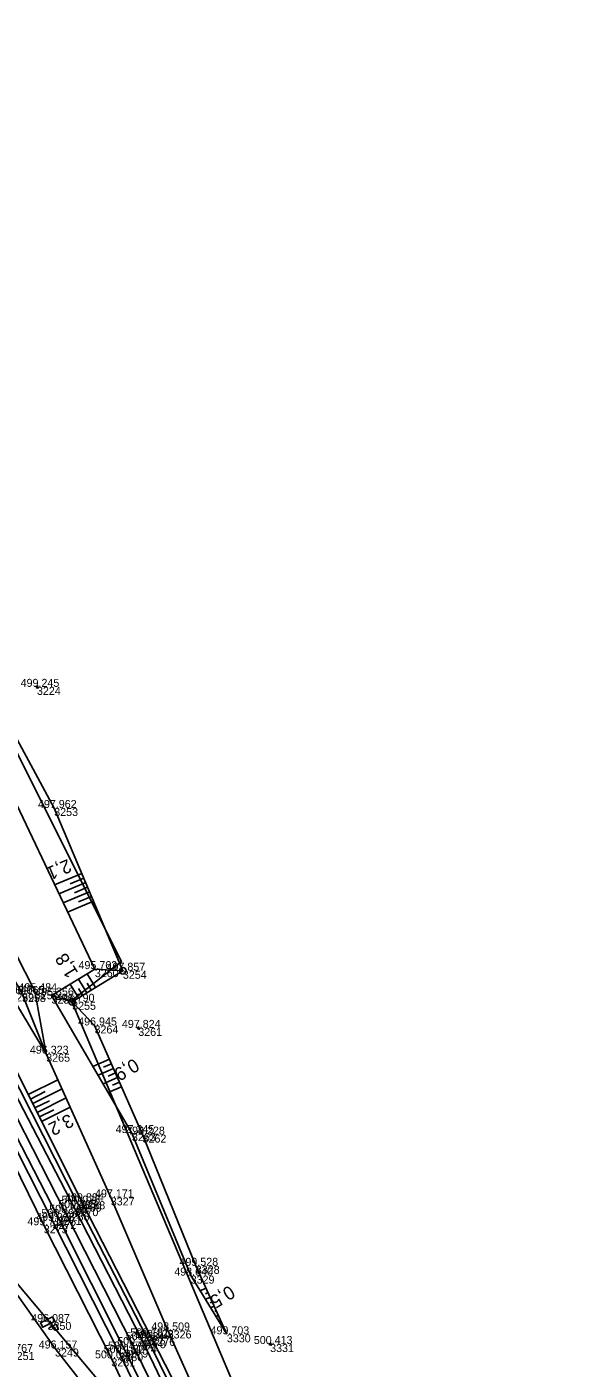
# Model space of a CAD drawing. Extents: x -1234191 to 23050, y -1290331 to -741191.
# Drawn here: x -864809.8 to -864727.2, y -1103515.6 to -1103314.4 of the extents above; entities that cross this region are included whole.
import ezdxf

# ---------------------------------------------------------------- set-up
doc = ezdxf.new("R2010")
doc.units = 0
for name, color, linetype in [('Vrstva 1', 7, 'Continuous'), ('Vrstva 36', 7, 'Continuous'), ('Vrstva 4', 7, 'Continuous'), ('Vrstva 48', 7, 'Continuous'), ('Vrstva 49', 7, 'Continuous'), ('Vrstva 53', 7, 'Continuous'), ('Vrstva 55', 7, 'Continuous'), ('Vrstva 60', 7, 'Continuous'), ('Vrstva 61', 7, 'Continuous')]:
    doc.layers.add(name, color=color, linetype=linetype)

msp = doc.modelspace()

# ---------------------------------------------------------------- linework, layer by layer
at = {"layer": 'Vrstva 1'}
msp.add_lwpolyline([(-864880.03, -1103307.26), (-864876.2, -1103325.27), (-864873.93, -1103334.29), (-864870.86, -1103345.31), (-864865.25, -1103362.67), (-864859.53, -1103377.93), (-864851.94, -1103395.96), (-864844.8, -1103411.59), (-864837.66, -1103426.33), (-864830.15, -1103441.24), (-864816.29, -1103468.27), (-864803.99, -1103492.28), (-864793.89, -1103512.11), (-864783.85, -1103532.56)], dxfattribs=at)
at = {"layer": 'Vrstva 36'}
msp.add_lwpolyline([(-864805.96, -1103507.87), (-864805.62, -1103508.53), (-864807.42, -1103509.44), (-864807.76, -1103508.78)], close=True, dxfattribs=at)
for points in [[(-864806.5, -1103509.56), (-864805.38, -1103508.99)], [(-864805.7, -1103509.74), (-864805.93, -1103509.27)], [(-864805.15, -1103509.46), (-864805.12, -1103509.62), (-864805.25, -1103509.81), (-864805.35, -1103509.86), (-864805.58, -1103509.86), (-864805.7, -1103509.74)], [(-864805.38, -1103508.99), (-864805.15, -1103509.46)]]:
    msp.add_lwpolyline(points, dxfattribs=at)
at = {"layer": 'Vrstva 4'}
for points in [[(-864881.41, -1103308.23), (-864877.71, -1103325.74), (-864872.25, -1103345.89), (-864866.7, -1103363.29), (-864861.5, -1103377.23), (-864853.33, -1103396.56), (-864846.05, -1103412.22), (-864838.91, -1103426.98), (-864831.62, -1103441.5), (-864817.8, -1103468.39), (-864805.16, -1103492.89), (-864795.17, -1103512.78), (-864785.02, -1103533.13), (-864773.48, -1103558.45), (-864764.19, -1103582.73)], [(-864761.26, -1103581.73), (-864764.07, -1103575.08), (-864770.86, -1103557.54), (-864782.7, -1103531.84), (-864792.52, -1103511.38), (-864802.64, -1103491.58), (-864815.21, -1103467.48), (-864829.13, -1103440.26), (-864836.41, -1103425.7), (-864843.62, -1103410.91), (-864850.5, -1103395.68), (-864858.26, -1103376.17), (-864863.43, -1103362), (-864869.12, -1103344.91), (-864874.74, -1103325.11), (-864878.32, -1103307.55)], [(-864764.76, -1103582.93), (-864774.46, -1103558.76), (-864786.04, -1103533.81), (-864795.92, -1103513.32), (-864805.94, -1103493.5), (-864818.54, -1103468.74), (-864832.18, -1103442.25), (-864839.96, -1103427.08), (-864846.85, -1103412.38), (-864854.29, -1103397.04), (-864862.4, -1103377.45), (-864867.65, -1103363.73)], [(-864842.91, -1103410.6), (-864835.75, -1103425.21), (-864828.43, -1103439.72), (-864814.36, -1103466.99), (-864802.15, -1103490.91), (-864791.92, -1103510.8), (-864781.76, -1103531.56), (-864769.83, -1103557.24), (-864762.68, -1103575.1), (-864761.55, -1103578.44), (-864761.26, -1103581.73)]]:
    msp.add_lwpolyline(points, dxfattribs=at)
at = {"layer": 'Vrstva 48'}
for p, q in [((-864801.55, -1103441.38), (-864805.63, -1103443.1)), ((-864801.26, -1103442.07), (-864803.28, -1103442.92)), ((-864800.97, -1103442.76), (-864804.98, -1103444.45)), ((-864800.68, -1103443.45), (-864802.67, -1103444.29)), ((-864800.38, -1103444.14), (-864804.33, -1103445.81)), ((-864799.8, -1103445.52), (-864803.69, -1103447.17)), ((-864800.09, -1103444.83), (-864802.05, -1103445.66)), ((-864802.06, -1103460.06), (-864803.32, -1103458.01)), ((-864800.78, -1103459.27), (-864802.04, -1103457.22)), ((-864800.14, -1103458.88), (-864800.77, -1103457.86)), ((-864799.5, -1103458.49), (-864800.76, -1103456.44)), ((-864801.42, -1103459.67), (-864802.05, -1103458.64)), ((-864797.42, -1103469.25), (-864799.88, -1103470.33)), ((-864797.11, -1103469.94), (-864798.3, -1103470.46)), ((-864796.81, -1103470.62), (-864799.11, -1103471.64)), ((-864796.21, -1103472), (-864798.35, -1103472.94)), ((-864796.51, -1103471.31), (-864797.62, -1103471.8)), ((-864809.59, -1103474.54), (-864805.14, -1103472.32)), ((-864809.26, -1103475.22), (-864807.04, -1103474.11)), ((-864808.92, -1103475.89), (-864804.52, -1103473.69)), ((-864795.6, -1103473.37), (-864797.59, -1103474.24)), ((-864795.91, -1103472.68), (-864796.94, -1103473.14)), ((-864808.59, -1103476.56), (-864806.4, -1103475.47)), ((-864808.25, -1103477.23), (-864803.91, -1103475.06)), ((-864807.92, -1103477.9), (-864805.76, -1103476.82)), ((-864807.58, -1103478.57), (-864803.29, -1103476.43)), ((-864782.93, -1103503.57), (-864783.82, -1103503.98)), ((-864782.62, -1103504.25), (-864783.02, -1103504.44)), ((-864782.31, -1103504.94), (-864783.03, -1103505.26)), ((-864782, -1103505.62), (-864782.32, -1103505.76)), ((-864781.69, -1103506.3), (-864782.23, -1103506.55)), ((-864781.38, -1103506.99), (-864781.61, -1103507.09)), ((-864781.07, -1103507.67), (-864781.44, -1103507.83))]:
    msp.add_line(p, q, dxfattribs=at)
at = {"layer": 'Vrstva 49'}
for p, q in [((-864808.51, -1103413.32), (-864808.04, -1103413.48)), ((-864808.2, -1103413.16), (-864808.35, -1103413.64)), ((-864793.32, -1103464.48), (-864792.85, -1103464.63)), ((-864793.01, -1103464.32), (-864793.16, -1103464.79)), ((-864773.53, -1103511.88), (-864773.06, -1103512.04)), ((-864773.22, -1103511.72), (-864773.38, -1103512.19))]:
    msp.add_line(p, q, dxfattribs=at)
for points in [[(-864767.9, -1103559.12), (-864780.78, -1103531.14), (-864791.12, -1103511.03), (-864801.61, -1103490.55), (-864813.45, -1103466.78), (-864827.33, -1103439.71), (-864835.09, -1103425.05), (-864842.02, -1103410.17), (-864848.92, -1103395.08), (-864856.28, -1103377.11), (-864862.16, -1103361.48), (-864867.78, -1103344.3), (-864873.11, -1103324.51), (-864876.87, -1103306.49), (-864879.99, -1103287.22), (-864881.4, -1103267.5)], [(-864865.22, -1103334.49), (-864863.36, -1103334.76), (-864858.08, -1103349.78), (-864850.4, -1103375.8), (-864840.49, -1103395.47), (-864829.07, -1103418.96), (-864808.61, -1103459.05)], [(-864824.76, -1103397.02), (-864814.46, -1103415.43), (-864805.69, -1103431.57), (-864795.39, -1103455.98)], [(-864806.1, -1103459.71), (-864799.6, -1103455.73), (-864816.52, -1103420.26), (-864822.55, -1103407.44)], [(-864808.61, -1103459.05), (-864806.89, -1103468.42), (-864812.28, -1103459.38), (-864833.39, -1103421.69)], [(-864831.95, -1103421.03), (-864810.52, -1103459.46), (-864806.89, -1103468.42)], [(-864840.88, -1103428.13), (-864832.48, -1103443.19), (-864818.88, -1103470.42), (-864807.26, -1103494.15), (-864797.12, -1103514.11), (-864787.53, -1103534.72), (-864777.28, -1103560.25), (-864767.99, -1103579.5), (-864768.77, -1103583.18), (-864781.74, -1103586.59)], [(-864795.39, -1103455.98), (-864803, -1103460.63), (-864799.64, -1103464.18), (-864792.44, -1103480.55)], [(-864795.39, -1103455.98), (-864799.6, -1103455.73)], [(-864803, -1103460.63), (-864806.1, -1103459.71)], [(-864779.79, -1103510.5), (-864785.22, -1103501.7), (-864794.03, -1103480.32), (-864806.1, -1103459.71)], [(-864806.89, -1103468.42), (-864797.21, -1103489.97), (-864788.67, -1103509.92), (-864779.16, -1103531.11)], [(-864798.92, -1103521.15), (-864805.57, -1103512.63), (-864815.79, -1103498.19), (-864822.36, -1103485.1), (-864826.41, -1103476.66)], [(-864792.44, -1103480.55), (-864784.45, -1103500.23), (-864779.79, -1103510.5)]]:
    msp.add_lwpolyline(points, dxfattribs=at)
at = {"layer": 'Vrstva 53'}
for p, q in [((-864795.42, -1103455.93), (-864795.37, -1103456.02)), ((-864803.02, -1103460.59), (-864802.98, -1103460.68))]:
    msp.add_line(p, q, dxfattribs=at)
for points in [[(-864851.8, -1103965.2), (-864832.93, -1103934.25), (-864802.44, -1103886.38), (-864769.72, -1103812.69), (-864751.48, -1103715.25), (-864751.19, -1103685.96), (-864767.18, -1103674.13), (-864782.08, -1103622.93), (-864787.15, -1103586.96), (-864794.59, -1103552.36), (-864798.3, -1103518.33), (-864820.12, -1103492.38), (-864862.25, -1103399.25), (-864883.05, -1103347.48), (-864889.03, -1103323.28), (-864892.77, -1103263.78)], [(-864869.74, -1103303.4), (-864855.1, -1103331.53), (-864834.52, -1103376.94), (-864795.6, -1103454.6), (-864803.1, -1103460.5), (-864775.38, -1103525.99), (-864764.18, -1103538.93), (-864727.24, -1103659.36), (-864730.26, -1103758.23), (-864750.67, -1103831.76), (-864786.8, -1103900.96), (-864807.11, -1103958.19)]]:
    msp.add_lwpolyline(points, dxfattribs=at)
for centre in [(-864795.39, -1103455.98), (-864803, -1103460.63)]:
    msp.add_circle(centre, 0.499, dxfattribs=at)
at = {"layer": 'Vrstva 55'}
msp.add_lwpolyline([(-864869.74, -1103303.4), (-864855.1, -1103331.53), (-864834.52, -1103376.94), (-864795.6, -1103454.6), (-864803.1, -1103460.5), (-864775.38, -1103525.99), (-864764.18, -1103538.93), (-864727.24, -1103659.36), (-864730.26, -1103758.23), (-864750.67, -1103831.76), (-864786.8, -1103900.96), (-864807.11, -1103958.19)], dxfattribs=at)
at = {"layer": 'Vrstva 60'}
for p, q in [((-864808.28, -1103413.4), (-864808.28, -1103413.4)), ((-864805.69, -1103431.57), (-864805.69, -1103431.57)), ((-864799.6, -1103455.73), (-864799.6, -1103455.73)), ((-864795.39, -1103455.98), (-864795.39, -1103455.98)), ((-864808.61, -1103459.05), (-864808.61, -1103459.05)), ((-864806.1, -1103459.71), (-864806.1, -1103459.71)), ((-864803, -1103460.63), (-864803, -1103460.63)), ((-864799.64, -1103464.18), (-864799.64, -1103464.18)), ((-864793.08, -1103464.55), (-864793.08, -1103464.55)), ((-864806.89, -1103468.42), (-864806.89, -1103468.42)), ((-864794.03, -1103480.32), (-864794.03, -1103480.32)), ((-864792.44, -1103480.55), (-864792.44, -1103480.55)), ((-864797.21, -1103489.97), (-864797.21, -1103489.97)), ((-864803.99, -1103492.28), (-864803.99, -1103492.28)), ((-864802.64, -1103491.58), (-864802.64, -1103491.58)), ((-864802.15, -1103490.91), (-864802.15, -1103490.91)), ((-864801.61, -1103490.55), (-864801.61, -1103490.55)), ((-864807.26, -1103494.15), (-864807.26, -1103494.15)), ((-864805.94, -1103493.5), (-864805.94, -1103493.5)), ((-864805.16, -1103492.89), (-864805.16, -1103492.89)), ((-864784.45, -1103500.23), (-864784.45, -1103500.23)), ((-864785.22, -1103501.7), (-864785.22, -1103501.7)), ((-864806.69, -1103508.66), (-864806.69, -1103508.66)), ((-864788.67, -1103509.92), (-864788.67, -1103509.92)), ((-864793.89, -1103512.11), (-864793.89, -1103512.11)), ((-864792.52, -1103511.38), (-864792.52, -1103511.38)), ((-864791.92, -1103510.8), (-864791.92, -1103510.8)), ((-864791.12, -1103511.03), (-864791.12, -1103511.03)), ((-864779.79, -1103510.5), (-864779.79, -1103510.5)), ((-864773.3, -1103511.96), (-864773.3, -1103511.96)), ((-864805.57, -1103512.63), (-864805.57, -1103512.63)), ((-864797.12, -1103514.11), (-864797.12, -1103514.11)), ((-864795.92, -1103513.32), (-864795.92, -1103513.32)), ((-864795.17, -1103512.78), (-864795.17, -1103512.78))]:
    msp.add_line(p, q, dxfattribs=at)

# ---------------------------------------------------------------- texts
at = {"layer": 'Vrstva 48'}
for s, rotation, p in [('2,1', 202.868, (-864803.65, -1103439.18)), ('1,8', 121.4762, (-864802.03, -1103456.29)), ('0,9', 210.3624, (-864793.71, -1103469.03)), ('3,2', 206.4946, (-864803.43, -1103477.36)), ('0,5', 211.7269, (-864779.39, -1103503.07))]:
    msp.add_text(s, height=2, rotation=rotation, dxfattribs=at).set_placement(p)
at = {"layer": 'Vrstva 60'}
for s, p in [('3224', (-864808.28, -1103414.6)), ('3253', (-864805.69, -1103432.77)), ('3260', (-864799.6, -1103456.93)), ('3254', (-864795.39, -1103457.18)), ('3259', (-864812.28, -1103460.58)), ('3258', (-864810.52, -1103460.66)), ('3257', (-864808.61, -1103460.25)), ('3256', (-864806.1, -1103460.91)), ('3255', (-864803, -1103461.83)), ('3264', (-864799.64, -1103465.38)), ('3261', (-864793.08, -1103465.75)), ('3265', (-864806.89, -1103469.62)), ('3263', (-864794.03, -1103481.52)), ('3262', (-864792.44, -1103481.75)), ('3327', (-864797.21, -1103491.17)), ('3266', (-864803.99, -1103493.48)), ('3270', (-864802.64, -1103492.78)), ('3269', (-864802.15, -1103492.11)), ('3268', (-864801.61, -1103491.75)), ('3273', (-864807.26, -1103495.35)), ('3272', (-864805.94, -1103494.7)), ('3271', (-864805.16, -1103494.09)), ('3328', (-864784.45, -1103501.43)), ('3329', (-864785.22, -1103502.9)), ('3250', (-864806.69, -1103509.85)), ('3326', (-864788.67, -1103511.12)), ('3330', (-864779.79, -1103511.7)), ('3274', (-864793.89, -1103513.31)), ('3278', (-864792.52, -1103512.58)), ('3277', (-864791.92, -1103512)), ('3276', (-864791.12, -1103512.23)), ('3331', (-864773.3, -1103513.16)), ('3251', (-864812.22, -1103514.35)), ('3249', (-864805.57, -1103513.83)), ('3281', (-864797.12, -1103515.31)), ('3280', (-864795.92, -1103514.52)), ('3279', (-864795.17, -1103513.98))]:
    msp.add_text(s, height=1.2, dxfattribs=at).set_placement(p)
at = {"layer": 'Vrstva 61'}
for s, p in [('499.245', (-864810.73, -1103413.4)), ('497.962', (-864808.13, -1103431.57)), ('495.762', (-864802.05, -1103455.73)), ('497.857', (-864797.84, -1103455.98)), ('496.347', (-864814.73, -1103459.38)), ('495.484', (-864811.06, -1103459.05)), ('496.065', (-864812.98, -1103459.46)), ('495.356', (-864808.55, -1103459.71)), ('496.790', (-864805.45, -1103460.63)), ('496.945', (-864802.1, -1103464.18)), ('497.824', (-864795.54, -1103464.55)), ('496.323', (-864809.34, -1103468.42)), ('497.245', (-864796.48, -1103480.32)), ('498.228', (-864794.9, -1103480.55)), ('500.295', (-864805.1, -1103491.58)), ('500.026', (-864804.6, -1103490.91)), ('499.884', (-864804.06, -1103490.55)), ('497.171', (-864799.57, -1103489.97)), ('499.928', (-864808.4, -1103493.5)), ('500.297', (-864807.61, -1103492.89)), ('500.566', (-864806.44, -1103492.28)), ('499.718', (-864809.71, -1103494.15)), ('499.528', (-864786.9, -1103500.23)), ('498.640', (-864787.68, -1103501.7)), ('496.087', (-864809.14, -1103508.66)), ('500.534', (-864794.97, -1103511.38)), ('500.181', (-864794.28, -1103510.8)), ('500.123', (-864793.57, -1103511.03)), ('498.509', (-864791.13, -1103509.92)), ('499.703', (-864782.24, -1103510.5)), ('495.767', (-864814.67, -1103513.16)), ('496.157', (-864808.02, -1103512.63)), ('500.151', (-864798.28, -1103513.32)), ('500.478', (-864797.62, -1103512.78)), ('500.761', (-864796.25, -1103512.11)), ('500.413', (-864775.75, -1103511.96)), ('500.048', (-864799.57, -1103514.11))]:
    msp.add_text(s, height=1.2, dxfattribs=at).set_placement(p)

doc.saveas('drawing.dxf')
